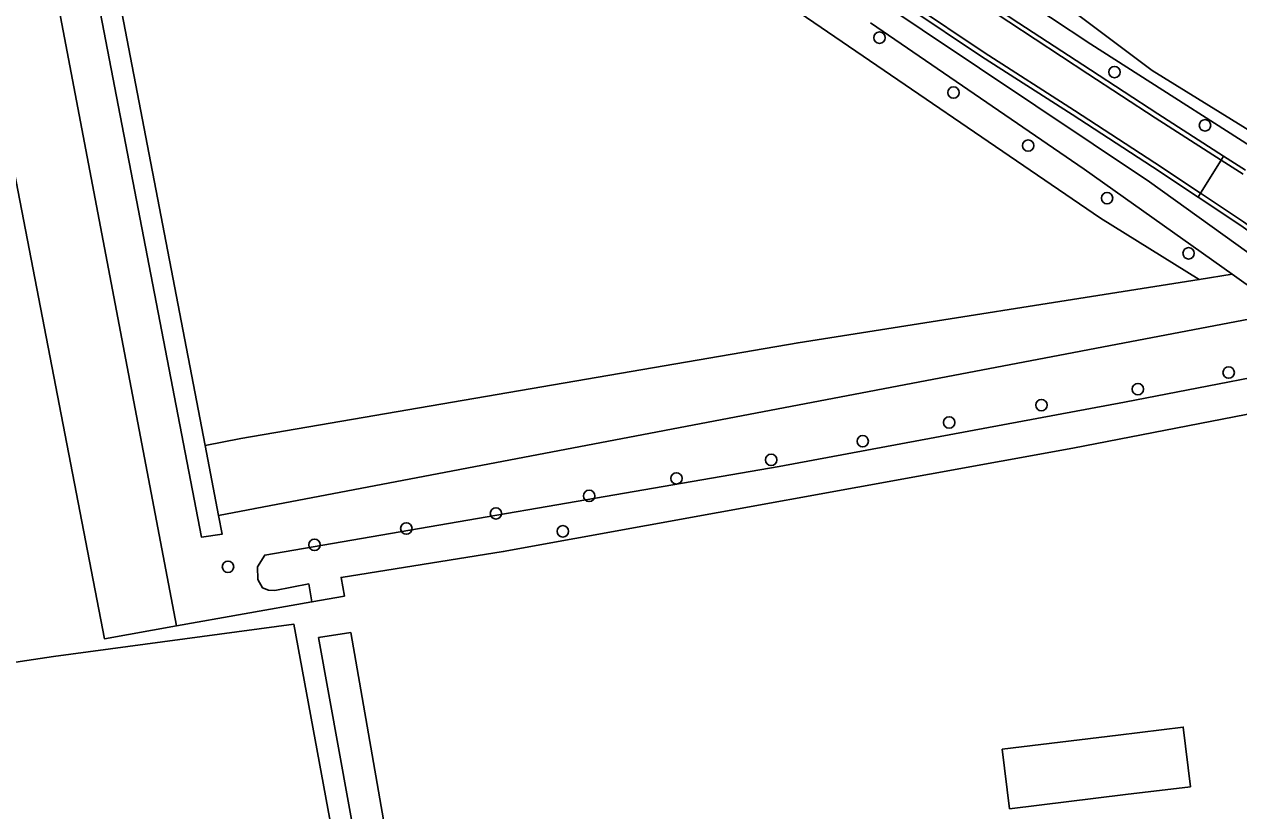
# Model space of a CAD drawing. Extents: x 162510 to 163918, y 388494 to 389774.
# Drawn here: x 163137.8 to 163242.1, y 389326.8 to 389394.3 of the extents above; entities that cross this region are included whole.
import ezdxf

# ---------------------------------------------------------------- set-up
doc = ezdxf.new("R2010")
doc.units = 0
for name, color, linetype in [('IMGEO_Boom', 7, 'Continuous'), ('IMGEO_Boomteelt', 7, 'Continuous'), ('IMGEO_Bouwland', 7, 'Continuous'), ('IMGEO_Erf', 7, 'Continuous'), ('IMGEO_Grasland_agrarisch', 7, 'Continuous'), ('IMGEO_Grasland_overig', 7, 'Continuous'), ('IMGEO_Hek', 7, 'Continuous'), ('IMGEO_Loofbos', 7, 'Continuous'), ('IMGEO_Pand', 7, 'Continuous'), ('IMGEO_Rijbaan_lokaal_gesloten', 7, 'Continuous'), ('IMGEO_Rijbaan_lokaal_halfverhard', 7, 'Continuous'), ('IMGEO_Waterloop', 7, 'Continuous')]:
    doc.layers.add(name, color=color, linetype=linetype)

msp = doc.modelspace()

# ---------------------------------------------------------------- linework, layer by layer
at = {"layer": 'IMGEO_Boom'}
for centre in [(163211.23, 389393.11), (163231.4, 389390.16), (163217.58, 389388.4), (163239.17, 389385.59), (163223.99, 389383.85), (163230.76, 389379.34), (163237.76, 389374.61), (163241.2, 389364.38), (163233.41, 389362.96), (163225.13, 389361.59), (163217.21, 389360.1), (163209.79, 389358.49), (163201.93, 389356.89), (163193.8, 389355.3), (163186.31, 389353.8), (163178.31, 389352.3), (163170.62, 389351), (163184.05, 389350.76), (163162.74, 389349.6), (163155.31, 389347.72)]:
    msp.add_circle(centre, 0.489, dxfattribs=at)
at = {"layer": 'IMGEO_Boomteelt'}
msp.add_lwpolyline([(163060.88, 389326.63), (163073.46, 389248.06), (163018.26, 389238.8), (163036.74, 389139.46), (163090.38, 389144.83), (163103.59, 389146.15), (163108.55, 389146.78), (163110.9, 389147.04), (163144.72, 389150.93), (163149.82, 389151.52), (163170.3, 389153.88), (163195.3, 389156.75), (163160.97, 389342.79), (163140.33, 389340.02), (163113.83, 389336.05)], close=True, dxfattribs=at)
at = {"layer": 'IMGEO_Bouwland'}
msp.add_lwpolyline([(163130.44, 389477.03), (163153.34, 389358.11), (163156.41, 389358.71), (163204.24, 389366.94), (163238.68, 389372.36), (163230.21, 389377.63), (163203.79, 389395.63), (163191.08, 389405.29), (163181.67, 389418.44), (163166.02, 389447.32), (163163.76, 389452.65), (163152.85, 389481.8), (163152.6, 389482.56), (163152.11, 389483.42), (163151.22, 389484.22), (163149.18, 389484.42), (163144.19, 389483.83), (163137.19, 389482.57), (163133.75, 389478.83), (163132.04, 389477.85)], close=True, dxfattribs=at)
at = {"layer": 'IMGEO_Erf'}
for points in [[(163254.48, 389363.08), (163227.82, 389357.88), (163178.93, 389349.02), (163165.02, 389346.81), (163165.3, 389345.2), (163162.52, 389344.71), (163150.89, 389342.64), (163144.7, 389341.54), (163119.52, 389471.84), (163101.35, 389469.35), (163095.03, 389468.6), (163095.51, 389464.82), (163085.53, 389463.51), (163085.02, 389467.41), (163062.68, 389464.74), (163060.65, 389464.5), (163060.05, 389469.87), (163059.4, 389474.89), (162990.21, 389467.86)], [(163005.58, 389316.78), (163060.88, 389326.63), (163113.83, 389336.05), (163140.33, 389340.02), (163160.97, 389342.79), (163195.3, 389156.75), (163196.6, 389156.9), (163179.71, 389250), (163163.08, 389341.65), (163165.85, 389342.07), (163171.58, 389309.29), (163181.6, 389251.97), (163181.95, 389250), (163198.32, 389157.1), (163199.74, 389157.26), (163182.81, 389252.22), (163193.4, 389254.35), (163212.62, 389258.21), (163198.1, 389256.41), (163190.74, 389261.58), (163191.73, 389283.18), (163231.47, 389290.66), (163232.3, 389286.6), (163244.78, 389289.67)]]:
    msp.add_lwpolyline(points, dxfattribs=at)
msp.add_lwpolyline([(163237.3, 389333.96), (163237.92, 389328.84), (163232.34, 389328.17), (163222.39, 389326.96), (163221.77, 389332.07), (163231.72, 389333.28)], close=True, dxfattribs=at)
at = {"layer": 'IMGEO_Grasland_agrarisch'}
msp.add_lwpolyline([(163256.1, 389491.27), (163239.24, 389484.57), (163232.24, 389484.12), (163228.28, 389485.02), (163223.48, 389485.77), (163217.21, 389486.45), (163169.34, 389477.53), (163170.05, 389475.86), (163172.68, 389469.73), (163175.47, 389462.53), (163181.58, 389448.15), (163188.63, 389434.29), (163196.7, 389422.61), (163205.28, 389412.58), (163210.88, 389408.18), (163215.73, 389404.52), (163234.64, 389390.29), (163247.27, 389382.49)], dxfattribs=at)
at = {"layer": 'IMGEO_Grasland_overig'}
for points in [[(163129.61, 389479.11), (163130.2, 389478.28), (163130.44, 389477.03), (163132.04, 389477.85), (163133.75, 389478.83), (163137.19, 389482.57), (163144.19, 389483.83), (163149.18, 389484.42), (163151.22, 389484.22), (163152.11, 389483.42), (163152.6, 389482.56), (163152.85, 389481.8), (163163.76, 389452.65), (163166.02, 389447.32), (163181.67, 389418.44), (163191.08, 389405.29), (163203.79, 389395.63), (163230.21, 389377.63), (163238.68, 389372.36), (163241.51, 389372.81), (163228.8, 389381.84)], [(163211.84, 389402.04), (163213.05, 389401.15), (163222.54, 389394.79), (163229.33, 389390.35), (163235.11, 389386.58), (163240.77, 389382.94), (163242.65, 389381.73)], [(163229.37, 389392.56), (163218.97, 389399.45)], [(163210.06, 389397.04), (163234.4, 389380.75), (163244.97, 389373.16)], [(163247, 389373.49), (163244.56, 389375.34), (163242.24, 389376.99), (163238.57, 389379.42), (163234.65, 389382.03), (163227.76, 389386.53), (163219.99, 389391.51), (163213.66, 389395.72)], [(163228.8, 389381.84), (163210.45, 389394.39)], [(163279.93, 389333.44), (163280.37, 389331.94), (163280.42, 389331.98), (163282.02, 389333.2), (163276.08, 389346.38), (163273.01, 389352.52), (163267.46, 389361.02), (163263.94, 389365.57), (163263.46, 389367.11), (163263.77, 389367.39), (163259.93, 389371.34), (163259.25, 389371.16), (163252.89, 389377.46), (163252.89, 389377.96), (163248.43, 389381.03), (163248.37, 389380.88), (163247.96, 389380.86), (163247.18, 389381.17), (163229.37, 389392.56)]]:
    msp.add_lwpolyline(points, dxfattribs=at)
msp.add_lwpolyline([(163130.2, 389478.28), (163129.61, 389479.11), (163124.76, 389478.3), (163124.83, 389477.66), (163125.15, 389475.81), (163125.49, 389475.87), (163150.89, 389342.64), (163162.52, 389344.71), (163162.24, 389346.25), (163159.32, 389345.69), (163158.79, 389345.7), (163158.26, 389345.91), (163157.88, 389346.64), (163157.84, 389347.71), (163158.46, 389348.72), (163202.61, 389356.33), (163232.25, 389361.83), (163251.18, 389365.49), (163246.08, 389369.56), (163157.64, 389352.72), (163154.49, 389352.12), (163154.8, 389350.51), (163153.04, 389350.25), (163128.35, 389478.1)], close=True, dxfattribs=at)
at = {"layer": 'IMGEO_Hek'}
for points in [[(163162.52, 389344.71), (163150.89, 389342.64)], [(163165.3, 389345.2), (163162.52, 389344.71)], [(163144.7, 389341.54), (163150.89, 389342.64)]]:
    msp.add_lwpolyline(points, dxfattribs=at)
at = {"layer": 'IMGEO_Loofbos'}
for points in [[(163125.49, 389475.87), (163125.15, 389475.81), (163122, 389475.18), (163120.06, 389474.46), (163120.23, 389472.86), (163119.35, 389472.7), (163119.52, 389471.84), (163144.7, 389341.54), (163150.89, 389342.64)], [(163246.08, 389369.56), (163241.51, 389372.81), (163238.68, 389372.36), (163204.24, 389366.94), (163156.41, 389358.71), (163153.34, 389358.11), (163154.49, 389352.12), (163157.64, 389352.72)]]:
    msp.add_lwpolyline(points, close=True, dxfattribs=at)
at = {"layer": 'IMGEO_Pand'}
msp.add_lwpolyline([(163231.72, 389333.28), (163221.77, 389332.07), (163222.39, 389326.96), (163232.34, 389328.17), (163237.92, 389328.84), (163237.3, 389333.96)], close=True, dxfattribs=at)
at = {"layer": 'IMGEO_Rijbaan_lokaal_gesloten'}
for points in [[(163213.89, 389396.06), (163220.21, 389391.84), (163227.97, 389386.86), (163234.87, 389382.36), (163238.79, 389379.76), (163240.55, 389382.6), (163234.89, 389386.24), (163229.12, 389390.01), (163222.32, 389394.46), (163212.83, 389400.82)], [(163242.44, 389381.39), (163240.55, 389382.6), (163238.79, 389379.76), (163242.46, 389377.32), (163243.71, 389376.42), (163244.8, 389375.66), (163247.24, 389373.81)]]:
    msp.add_lwpolyline(points, dxfattribs=at)
at = {"layer": 'IMGEO_Rijbaan_lokaal_halfverhard'}
for points in [[(163212.83, 389400.82), (163222.32, 389394.46), (163229.12, 389390.01), (163234.89, 389386.24), (163240.55, 389382.6), (163240.77, 389382.94), (163235.11, 389386.58), (163229.33, 389390.35), (163222.54, 389394.79), (163213.05, 389401.15), (163211.84, 389402.04)], [(163213.66, 389395.72), (163219.99, 389391.51), (163227.76, 389386.53), (163234.65, 389382.03), (163238.57, 389379.42), (163238.79, 389379.76), (163234.87, 389382.36), (163227.97, 389386.86), (163220.21, 389391.84), (163213.89, 389396.06)], [(163242.65, 389381.73), (163240.77, 389382.94), (163240.55, 389382.6), (163242.44, 389381.39)], [(163238.79, 389379.76), (163238.57, 389379.42), (163242.24, 389376.99), (163244.56, 389375.34), (163247, 389373.49)], [(163247.24, 389373.81), (163244.8, 389375.66), (163243.71, 389376.42), (163242.46, 389377.32), (163238.79, 389379.76)]]:
    msp.add_lwpolyline(points, dxfattribs=at)
at = {"layer": 'IMGEO_Waterloop'}
for points in [[(163130.44, 389477.03), (163130.2, 389478.28), (163128.35, 389478.1), (163153.04, 389350.25), (163154.8, 389350.51), (163154.49, 389352.12), (163153.34, 389358.11)], [(163248.43, 389381.03), (163248.42, 389381.33), (163247.27, 389382.49), (163234.64, 389390.29), (163215.73, 389404.52), (163210.88, 389408.18), (163209.91, 389408.2), (163209.42, 389407.91), (163209.11, 389407.35), (163209.16, 389406.67), (163218.97, 389399.45), (163229.37, 389392.56), (163247.18, 389381.17), (163247.96, 389380.86), (163248.37, 389380.88)], [(163181.95, 389250), (163181.6, 389251.97), (163171.58, 389309.29), (163165.85, 389342.07), (163163.08, 389341.65), (163179.71, 389250), (163196.6, 389156.9), (163198.32, 389157.1)]]:
    msp.add_lwpolyline(points, close=True, dxfattribs=at)
for points in [[(163244.97, 389373.16), (163234.4, 389380.75), (163210.06, 389397.04)], [(163210.45, 389394.39), (163228.8, 389381.84), (163241.51, 389372.81), (163246.08, 389369.56)], [(163251.18, 389365.49), (163232.25, 389361.83), (163202.61, 389356.33), (163158.46, 389348.72), (163157.84, 389347.71), (163157.88, 389346.64), (163158.26, 389345.91), (163158.79, 389345.7), (163159.32, 389345.69), (163162.24, 389346.25), (163162.52, 389344.71), (163165.3, 389345.2), (163165.02, 389346.81), (163178.93, 389349.02), (163227.82, 389357.88), (163254.48, 389363.08)]]:
    msp.add_lwpolyline(points, dxfattribs=at)

doc.saveas('drawing.dxf')
